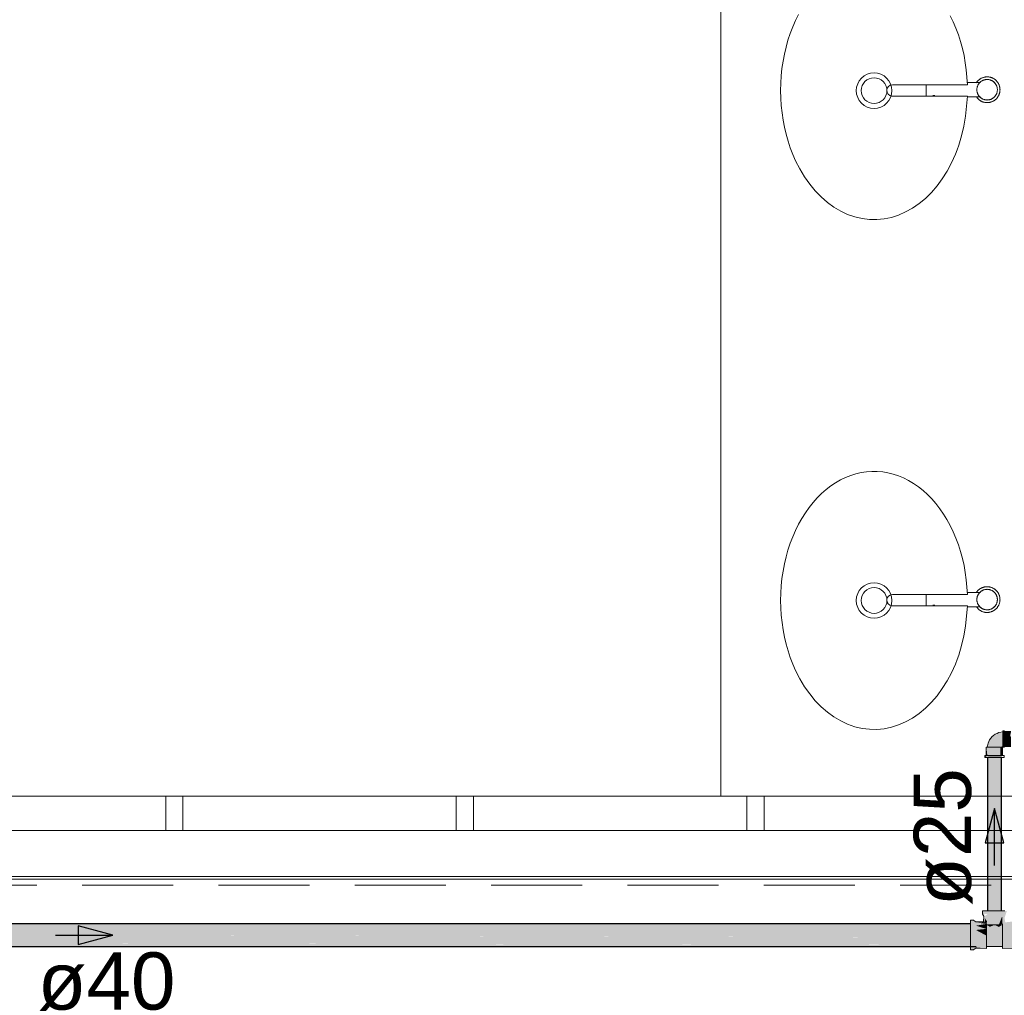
# Model space of a CAD drawing. Header units: millimetres. Extents: x 567 to 934, y -1 to 364.
# Tile 485 of 656: x 770.3 to 773.74, y 43.07 to 46.48. Entities that reach past the tile are written whole.
import ezdxf

# ---------------------------------------------------------------- set-up
doc = ezdxf.new("R2010")
doc.units = ezdxf.units.MM
doc.header["$MEASUREMENT"] = 0
doc.linetypes.add('HIDDEN2', pattern=[0.47625, 0.3175, -0.15875])
doc.linetypes.add('NULL', pattern=[0])
for name, color, linetype, lineweight in [('AF-Condutos', 140, 'Continuous', 25), ('AF-Conexões', 152, 'Continuous', 18), ('AF-Sentido conduto', 140, 'Continuous', 30), ('AF-Textos conduto', 7, 'Continuous', 9), ('DI-Detalhes', 1, 'HIDDEN2', 9)]:
    doc.layers.add(name, color=color, linetype=linetype, lineweight=lineweight)
doc.layers.add('ARQ FINA', color=8, linetype='Continuous')
doc.styles.add('Arial', font='arial.ttf')

msp = doc.modelspace()

# ---------------------------------------------------------------- hatches: boundary and pattern name
at = {"layer": 'AF-Condutos', "linetype": 'Continuous'}
for points in [[(773.7328, 43.9004), (773.6834, 43.9004), (773.6834, 43.3644), (773.7328, 43.3644)], [(767.5978, 43.3199), (767.5978, 43.3198), (773.6236, 43.3148), (773.6236, 43.3199)], [(773.6436, 43.3148), (767.5978, 43.3198), (767.5978, 43.3148)], [(767.5978, 43.3148), (767.5978, 43.3145), (773.6236, 43.3037), (773.6236, 43.3148)], [(773.6436, 43.3037), (767.5978, 43.3145), (767.5978, 43.3037)], [(767.5978, 43.3037), (767.5978, 43.3032), (773.6236, 43.2885), (773.6236, 43.3037)], [(773.6436, 43.2885), (767.5978, 43.3032), (767.5978, 43.2885)], [(767.5978, 43.2885), (767.5978, 43.288), (773.6236, 43.2719), (773.6236, 43.2885)], [(773.6436, 43.2718), (767.5978, 43.288), (767.5978, 43.2718)], [(767.5978, 43.2714), (773.6236, 43.2567), (773.6236, 43.2718), (767.5978, 43.2718)], [(773.6436, 43.2567), (767.5978, 43.2714), (767.5978, 43.2567)], [(767.5978, 43.2563), (773.6236, 43.2456), (773.6236, 43.2567), (767.5978, 43.2567)], [(773.6436, 43.2455), (767.5978, 43.2563), (767.5978, 43.2455)], [(767.5978, 43.2454), (773.6236, 43.2404), (773.6236, 43.2455), (767.5978, 43.2455)], [(773.6436, 43.2404), (767.5978, 43.2454), (767.5978, 43.2404)]]:
    msp.add_hatch(color=151, dxfattribs=at).paths.add_polyline_path(points)
at = {"layer": 'AF-Conexões', "linetype": 'Continuous'}
for points in [[(773.6854, 43.9501), (773.6829, 43.9366), (773.7366, 43.9395), (773.7366, 43.9843), (773.7282, 43.9874), (773.6996, 43.9736)], [(773.7366, 43.9938), (773.7366, 43.9727), (773.766, 43.9727), (773.7626, 43.9758), (773.766, 43.9928)], [(773.766, 43.958), (773.766, 43.9727), (773.7366, 43.9727), (773.7366, 43.958)], [(773.6794, 43.9366), (773.6794, 43.9072), (773.6832, 43.9072)], [(773.6804, 43.9366), (773.6832, 43.9072), (773.7279, 43.9072), (773.7279, 43.9366)], [(773.7352, 43.9072), (773.7362, 43.9366), (773.7279, 43.9366), (773.7279, 43.9072)], [(773.7366, 43.937), (773.766, 43.937), (773.766, 43.958), (773.7366, 43.958)], [(773.6738, 43.9072), (773.6738, 43.9004), (773.6838, 43.9072)], [(773.7372, 43.9072), (773.6908, 43.9072), (773.6784, 43.9004), (773.7248, 43.9004)], [(773.6667, 43.3528), (773.6834, 43.3537), (773.6728, 43.3458), (773.6797, 43.3318), (773.6797, 43.3192), (773.6925, 43.3163), (773.7232, 43.3163), (773.7328, 43.3412), (773.7355, 43.3262), (773.7359, 43.2336), (773.7724, 43.2345), (773.7793, 43.2363), (773.7793, 43.2549), (773.792, 43.2338), (773.792, 43.317), (773.78, 43.317), (773.78, 43.3283), (773.7457, 43.3248), (773.7429, 43.3403), (773.7509, 43.3644), (773.6655, 43.3644)], [(773.7359, 43.3192), (773.7346, 43.3458), (773.7232, 43.3163)], [(773.6433, 43.3268), (773.6236, 43.3323), (773.6236, 43.229), (773.6356, 43.229), (773.6433, 43.2371), (773.6797, 43.2336), (773.6797, 43.2783), (773.6436, 43.2978), (773.6787, 43.3019), (773.6436, 43.313), (773.6797, 43.3192), (773.6509, 43.3224), (773.6726, 43.3246), (773.6699, 43.3268)], [(773.6433, 43.298), (773.6787, 43.2788), (773.6797, 43.3192), (773.6433, 43.3131), (773.6787, 43.3019)], [(773.6726, 43.3246), (773.6489, 43.3235), (773.6797, 43.3192), (773.6744, 43.3398)], [(773.6797, 43.3192), (773.682, 43.3276), (773.6744, 43.3398)], [(773.6797, 43.2401), (773.7359, 43.2401), (773.7358, 43.3163), (773.7234, 43.3089), (773.7087, 43.3158), (773.6922, 43.3089), (773.6804, 43.3163)], [(773.6922, 43.3089), (773.7078, 43.3163), (773.6799, 43.3166)], [(773.7078, 43.3163), (773.7234, 43.3089), (773.7357, 43.3166)], [(773.6433, 43.2371), (773.6433, 43.2345), (773.6797, 43.2336)]]:
    msp.add_hatch(color=161, dxfattribs=at).paths.add_polyline_path(points)

# ---------------------------------------------------------------- linework, layer by layer
at = {"layer": 'AF-Condutos'}
for p, q in [((773.6834, 43.9004), (773.6834, 43.3644)), ((773.6876, 43.9004), (773.6834, 43.9004)), ((773.6953, 43.9004), (773.6876, 43.9004)), ((773.7052, 43.9004), (773.6953, 43.9004)), ((773.7155, 43.9004), (773.7052, 43.9004)), ((773.7245, 43.9004), (773.7155, 43.9004)), ((773.7306, 43.9004), (773.7245, 43.9004)), ((773.7328, 43.9004), (773.7306, 43.9004)), ((773.7328, 43.3644), (773.7328, 43.9004)), ((773.6236, 43.3199), (767.5978, 43.3199)), ((767.5978, 43.2404), (773.6436, 43.2404))]:
    msp.add_line(p, q, dxfattribs=at)
at = {"layer": 'AF-Conexões'}
for p, q in [((773.691, 43.9627), (773.6882, 43.9564)), ((773.6953, 43.9682), (773.691, 43.9627)), ((773.6996, 43.9736), (773.6953, 43.9682)), ((773.705, 43.9779), (773.6996, 43.9736)), ((773.7104, 43.9821), (773.705, 43.9779)), ((773.7167, 43.9849), (773.7104, 43.9821)), ((773.723, 43.9878), (773.7167, 43.9849)), ((773.7313, 43.9893), (773.723, 43.9878)), ((773.7366, 43.9903), (773.7313, 43.9893)), ((773.7366, 43.9938), (773.7366, 43.9928)), ((773.7426, 43.9938), (773.7366, 43.9938)), ((773.7366, 43.9928), (773.7366, 43.9903)), ((773.7366, 43.9887), (773.7366, 43.9903)), ((773.7366, 43.9903), (773.7366, 43.9899)), ((773.7366, 43.9899), (773.7366, 43.9854)), ((773.7366, 43.9843), (773.7366, 43.9887)), ((773.7366, 43.9854), (773.7366, 43.9796)), ((773.7366, 43.9776), (773.7366, 43.9843)), ((773.7366, 43.9796), (773.7366, 43.9758)), ((773.7366, 43.9694), (773.7366, 43.9776)), ((773.7366, 43.9758), (773.7366, 43.9727)), ((773.7366, 43.9727), (773.7366, 43.9654)), ((773.7366, 43.9607), (773.7366, 43.9694)), ((773.7366, 43.9654), (773.7366, 43.958)), ((773.6804, 43.9366), (773.6794, 43.9366)), ((773.6794, 43.9366), (773.6794, 43.9072)), ((773.6829, 43.9366), (773.6804, 43.9366)), ((773.6839, 43.9418), (773.6829, 43.9366)), ((773.6832, 43.9366), (773.6829, 43.9366)), ((773.6829, 43.9366), (773.6844, 43.9366)), ((773.6877, 43.9366), (773.6832, 43.9366)), ((773.6854, 43.9501), (773.6839, 43.9418)), ((773.6844, 43.9366), (773.6888, 43.9366)), ((773.6882, 43.9564), (773.6854, 43.9501)), ((773.6936, 43.9366), (773.6877, 43.9366)), ((773.6888, 43.9366), (773.6955, 43.9366)), ((773.7005, 43.9366), (773.6936, 43.9366)), ((773.6955, 43.9366), (773.7038, 43.9366)), ((773.7078, 43.9366), (773.7005, 43.9366)), ((773.7038, 43.9366), (773.7081, 43.9366)), ((773.7152, 43.9366), (773.7078, 43.9366)), ((773.7081, 43.9366), (773.7125, 43.9366)), ((773.7125, 43.9366), (773.7207, 43.9366)), ((773.722, 43.9366), (773.7152, 43.9366)), ((773.7207, 43.9366), (773.7274, 43.9366)), ((773.7279, 43.9366), (773.722, 43.9366)), ((773.7274, 43.9366), (773.732, 43.9366)), ((773.7324, 43.9366), (773.7279, 43.9366)), ((773.732, 43.9366), (773.7337, 43.9366)), ((773.7337, 43.9366), (773.7324, 43.9366)), ((773.7337, 43.9366), (773.7349, 43.9382)), ((773.7352, 43.9366), (773.7337, 43.9366)), ((773.7349, 43.9382), (773.7366, 43.9395)), ((773.7362, 43.9366), (773.7352, 43.9366)), ((773.7362, 43.9072), (773.7362, 43.9366)), ((773.7366, 43.9524), (773.7366, 43.9607)), ((773.7366, 43.958), (773.7366, 43.955)), ((773.7366, 43.955), (773.7366, 43.9512)), ((773.7366, 43.9457), (773.7366, 43.9524)), ((773.7366, 43.9512), (773.7366, 43.9453)), ((773.7366, 43.9412), (773.7366, 43.9457)), ((773.7366, 43.9453), (773.7366, 43.9408)), ((773.7366, 43.9395), (773.7366, 43.9412)), ((773.7366, 43.9408), (773.7366, 43.9395)), ((773.7366, 43.9395), (773.7366, 43.9379)), ((773.7366, 43.9379), (773.7366, 43.937)), ((773.7366, 43.937), (773.7426, 43.937)), ((773.675, 43.9072), (773.6738, 43.9072)), ((773.6738, 43.9072), (773.6738, 43.9004)), ((773.6738, 43.9004), (773.675, 43.9004)), ((773.6784, 43.9072), (773.675, 43.9072)), ((773.675, 43.9004), (773.6784, 43.9004)), ((773.6794, 43.9072), (773.6784, 43.9072)), ((773.6784, 43.9004), (773.6834, 43.9004)), ((773.6838, 43.9072), (773.6794, 43.9072)), ((773.6794, 43.9072), (773.6804, 43.9072)), ((773.6804, 43.9072), (773.6832, 43.9072)), ((773.6832, 43.9072), (773.6877, 43.9072)), ((773.6834, 43.9004), (773.6838, 43.9004)), ((773.6908, 43.9072), (773.6838, 43.9072)), ((773.6838, 43.9004), (773.6908, 43.9004)), ((773.6877, 43.9072), (773.6936, 43.9072)), ((773.699, 43.9072), (773.6908, 43.9072)), ((773.6908, 43.9004), (773.699, 43.9004)), ((773.6936, 43.9072), (773.7005, 43.9072)), ((773.7078, 43.9072), (773.699, 43.9072)), ((773.699, 43.9004), (773.7078, 43.9004)), ((773.7005, 43.9072), (773.7078, 43.9072)), ((773.7166, 43.9072), (773.7078, 43.9072)), ((773.7078, 43.9072), (773.7152, 43.9072)), ((773.7078, 43.9004), (773.7166, 43.9004)), ((773.7152, 43.9072), (773.722, 43.9072)), ((773.7248, 43.9072), (773.7166, 43.9072)), ((773.7166, 43.9004), (773.7248, 43.9004)), ((773.722, 43.9072), (773.7279, 43.9072)), ((773.7318, 43.9072), (773.7248, 43.9072)), ((773.7248, 43.9004), (773.7318, 43.9004)), ((773.7279, 43.9072), (773.7324, 43.9072)), ((773.7362, 43.9072), (773.7318, 43.9072)), ((773.7318, 43.9004), (773.7328, 43.9004)), ((773.7324, 43.9072), (773.7352, 43.9072)), ((773.7328, 43.9004), (773.7372, 43.9004)), ((773.7352, 43.9072), (773.7362, 43.9072)), ((773.7372, 43.9072), (773.7362, 43.9072)), ((773.7406, 43.9072), (773.7372, 43.9072)), ((773.7372, 43.9004), (773.7406, 43.9004)), ((773.7418, 43.9072), (773.7406, 43.9072)), ((773.7406, 43.9004), (773.7418, 43.9004)), ((773.7418, 43.9004), (773.7418, 43.9072)), ((773.6773, 43.3644), (773.6655, 43.3644)), ((773.6655, 43.3644), (773.6655, 43.3533)), ((773.6655, 43.3533), (773.6667, 43.3528)), ((773.6665, 43.3529), (773.6663, 43.3528)), ((773.6663, 43.3528), (773.6706, 43.3458)), ((773.668, 43.3538), (773.6665, 43.3529)), ((773.6667, 43.3528), (773.668, 43.3538)), ((773.6706, 43.3458), (773.6699, 43.3268)), ((773.6834, 43.3644), (773.6773, 43.3644)), ((773.6994, 43.3644), (773.6834, 43.3644)), ((773.7243, 43.3644), (773.6994, 43.3644)), ((773.7328, 43.3644), (773.7243, 43.3644)), ((773.7436, 43.3644), (773.7328, 43.3644)), ((773.6236, 43.3323), (773.6236, 43.3235)), ((773.6356, 43.3323), (773.6236, 43.3323)), ((773.6236, 43.3235), (773.6236, 43.3199)), ((773.6236, 43.3199), (773.6236, 43.3001)), ((773.6363, 43.3308), (773.6356, 43.3323)), ((773.6433, 43.3268), (773.6363, 43.3308)), ((773.6699, 43.3268), (773.6433, 43.3268)), ((773.6797, 43.3163), (773.6797, 43.3192)), ((773.6797, 43.3192), (773.6797, 43.3163)), ((773.6797, 43.3015), (773.6797, 43.3163)), ((773.6797, 43.3163), (773.6799, 43.3163)), ((773.6799, 43.3163), (773.6797, 43.2975)), ((773.6925, 43.3163), (773.6799, 43.3166)), ((773.6799, 43.3163), (773.6925, 43.3163)), ((773.7078, 43.3163), (773.6925, 43.3163)), ((773.6925, 43.3163), (773.7078, 43.3163)), ((773.7231, 43.3163), (773.7078, 43.3163)), ((773.7078, 43.3163), (773.7232, 43.3163)), ((773.7357, 43.3166), (773.7231, 43.3163)), ((773.7232, 43.3163), (773.7359, 43.3163)), ((773.7359, 43.2975), (773.7358, 43.3163)), ((773.7359, 43.3163), (773.7359, 43.3192)), ((773.7359, 43.3192), (773.7359, 43.3163)), ((773.7359, 43.3163), (773.7359, 43.3024)), ((773.6236, 43.3001), (773.6236, 43.27)), ((773.6797, 43.2975), (773.6797, 43.3015)), ((773.6797, 43.2783), (773.6797, 43.2975)), ((773.6797, 43.2975), (773.6797, 43.2712)), ((773.6797, 43.2555), (773.6797, 43.2783)), ((773.7359, 43.3024), (773.7359, 43.2975)), ((773.7359, 43.2712), (773.7359, 43.2975)), ((773.7359, 43.2975), (773.7359, 43.2802)), ((773.7359, 43.2802), (773.7359, 43.2571)), ((773.6236, 43.27), (773.6236, 43.2433)), ((773.6236, 43.2433), (773.6236, 43.2404)), ((773.6236, 43.2404), (773.6236, 43.229)), ((773.6797, 43.2712), (773.6797, 43.2488)), ((773.6797, 43.2401), (773.6797, 43.2555)), ((773.6797, 43.2488), (773.6797, 43.2401)), ((773.6797, 43.2401), (773.7359, 43.2401)), ((773.6797, 43.2392), (773.6797, 43.2401)), ((773.6797, 43.2336), (773.6797, 43.2392)), ((773.7359, 43.2488), (773.7359, 43.2712)), ((773.7359, 43.2571), (773.7359, 43.2401)), ((773.7359, 43.2401), (773.7359, 43.2488)), ((773.7359, 43.2401), (773.7359, 43.2336)), ((773.6236, 43.229), (773.6356, 43.229)), ((773.6356, 43.229), (773.6363, 43.2305)), ((773.6363, 43.2295), (773.6433, 43.2345)), ((773.6363, 43.2305), (773.6363, 43.2295)), ((773.6433, 43.2345), (773.6797, 43.2336)), ((773.7359, 43.2336), (773.7724, 43.2345))]:
    msp.add_line(p, q, dxfattribs=at)
at = {"layer": 'AF-Sentido conduto'}
for p, q in [((773.7078, 43.7228), (773.6755, 43.602)), ((773.7402, 43.602), (773.7078, 43.7228)), ((773.6755, 43.602), (773.7402, 43.602)), ((770.6278, 43.2802), (770.5071, 43.3125)), ((770.5071, 43.3125), (770.5071, 43.2478)), ((770.5071, 43.2478), (770.6278, 43.2802))]:
    msp.add_line(p, q, dxfattribs=at)
for points in [[(773.7078, 43.5228), (773.7078, 43.7228)], [(770.4278, 43.2802), (770.6278, 43.2802)]]:
    msp.add_lwpolyline(points, dxfattribs=at)
at = {"layer": 'ARQ FINA', "lineweight": 5}
for p, q in [((772.7516, 49.1105), (772.7516, 43.7654)), ((773.3512, 46.2506), (773.6133, 46.2506)), ((773.4689, 46.2507), (773.4689, 46.2334)), ((773.4689, 46.2334), (773.4689, 46.2116)), ((773.6588, 46.2584), (773.6136, 46.2584)), ((773.6133, 46.2114), (773.3493, 46.2114)), ((773.4927, 46.2134), (773.4993, 46.2134)), ((773.613, 46.2084), (773.6593, 46.2084)), ((773.6588, 44.4773), (773.6136, 44.4773)), ((773.3512, 44.4695), (773.6133, 44.4695)), ((773.4689, 44.4696), (773.4689, 44.4523)), ((773.4689, 44.4523), (773.4689, 44.4305)), ((773.6133, 44.4303), (773.3493, 44.4303)), ((773.4927, 44.4323), (773.4993, 44.4323)), ((773.6136, 44.4273), (773.6593, 44.4273)), ((769.8578, 43.7654), (770.8128, 43.7654)), ((770.8728, 43.7654), (770.8128, 43.7654)), ((770.8128, 43.7654), (770.8128, 43.6454)), ((770.8728, 43.6454), (770.8728, 43.7654)), ((770.8728, 43.7654), (771.8278, 43.7654)), ((771.8878, 43.7654), (771.8278, 43.7654)), ((771.8278, 43.7654), (771.8278, 43.6454)), ((771.8878, 43.6454), (771.8878, 43.7654)), ((771.8878, 43.7654), (772.8428, 43.7654)), ((772.9028, 43.7654), (772.8428, 43.7654)), ((772.8428, 43.7654), (772.8428, 43.6454)), ((772.9028, 43.6454), (772.9028, 43.7654)), ((772.9028, 43.7654), (773.8578, 43.7654)), ((773.9278, 43.6454), (769.7878, 43.6454)), ((769.7878, 43.4854), (773.9278, 43.4854)), ((769.1478, 43.4754), (774.0978, 43.4754))]:
    msp.add_line(p, q, dxfattribs=at)
for points in [[(773.0234, 46.4962), (773.0128, 46.475), (773.0031, 46.4529), (772.9944, 46.43), (772.9865, 46.4064), (772.9797, 46.3824), (772.974, 46.3579), (772.9692, 46.3328), (772.9655, 46.3073), (772.9628, 46.2818), (772.9612, 46.2561), (772.9607, 46.2302), (772.9612, 46.2043), (772.9629, 46.1786), (772.9656, 46.1531), (772.9693, 46.1276), (772.9741, 46.1026), (772.9799, 46.078), (772.9868, 46.0541), (772.9946, 46.0305), (773.0034, 46.0076), (773.0131, 45.9855), (773.0279, 45.9565), (773.0444, 45.9291), (773.0623, 45.9036), (773.0817, 45.8802), (773.1024, 45.8589), (773.1241, 45.84), (773.1469, 45.8234), (773.1707, 45.8094), (773.1949, 45.798), (773.2199, 45.7894), (773.2454, 45.7834), (773.2709, 45.7802), (773.2967, 45.7799), (773.3225, 45.7823), (773.3478, 45.7875), (773.373, 45.7956), (773.3976, 45.8063), (773.4214, 45.8195), (773.4444, 45.8355), (773.4665, 45.8539), (773.4874, 45.8745), (773.5071, 45.8974), (773.5255, 45.9224), (773.5423, 45.9492), (773.5576, 45.978), (773.5712, 46.0082), (773.5773, 46.0237), (773.5829, 46.0397), (773.5929, 46.0726), (773.601, 46.1063), (773.6071, 46.1406), (773.6133, 46.2114)], [(773.6133, 46.2506), (773.6095, 46.3024), (773.606, 46.3277), (773.6015, 46.3525), (773.5959, 46.3771), (773.5893, 46.4014), (773.5817, 46.4252), (773.5731, 46.4481), (773.5637, 46.4703), (773.5532, 46.4919)], [(773.6822, 46.2784), (773.6804, 46.2783), (773.6786, 46.2782), (773.6768, 46.278), (773.675, 46.2778), (773.6732, 46.2775), (773.6715, 46.2771), (773.6697, 46.2766), (773.668, 46.2761), (773.6663, 46.2755), (773.6646, 46.2748), (773.663, 46.2741), (773.6614, 46.2733), (773.6598, 46.2724), (773.6583, 46.2715), (773.6568, 46.2705), (773.6553, 46.2695), (773.6539, 46.2684), (773.6525, 46.2672), (773.6512, 46.266), (773.6499, 46.2647), (773.6487, 46.2634), (773.6475, 46.262), (773.6464, 46.2606), (773.6453, 46.2592), (773.6443, 46.2577)], [(773.6822, 46.2692), (773.6807, 46.2692), (773.6793, 46.2691), (773.6779, 46.2689), (773.6765, 46.2687), (773.6751, 46.2685), (773.6737, 46.2682), (773.6723, 46.2678), (773.6709, 46.2674), (773.6695, 46.2669), (773.6682, 46.2664), (773.6669, 46.2658), (773.6656, 46.2651), (773.6644, 46.2644), (773.6631, 46.2637), (773.6619, 46.2629), (773.6608, 46.2621), (773.6596, 46.2612), (773.6585, 46.2603), (773.6575, 46.2593), (773.6565, 46.2583), (773.6555, 46.2573), (773.6546, 46.2562), (773.6537, 46.2551), (773.6528, 46.2539), (773.652, 46.2527), (773.6513, 46.2515), (773.6506, 46.2502), (773.6499, 46.249), (773.6493, 46.2477), (773.6488, 46.2463), (773.6483, 46.245), (773.6479, 46.2436), (773.6475, 46.2423), (773.6471, 46.2409), (773.6469, 46.2395), (773.6467, 46.238), (773.6465, 46.2366), (773.6464, 46.2352), (773.6463, 46.2338), (773.6464, 46.2323), (773.6464, 46.2309), (773.6466, 46.2295), (773.6467, 46.228), (773.647, 46.2266), (773.6473, 46.2252), (773.6476, 46.2238), (773.648, 46.2225), (773.6485, 46.2211), (773.649, 46.2198), (773.6496, 46.2185), (773.6502, 46.2172), (773.6509, 46.2159), (773.6516, 46.2147), (773.6524, 46.2135), (773.6532, 46.2123), (773.6541, 46.2111), (773.655, 46.21), (773.6559, 46.209), (773.6569, 46.2079), (773.658, 46.2069), (773.659, 46.206), (773.6602, 46.2051), (773.6613, 46.2042), (773.6625, 46.2034), (773.6637, 46.2027), (773.6649, 46.202), (773.6662, 46.2013), (773.6675, 46.2007), (773.6688, 46.2001), (773.6702, 46.1996), (773.6715, 46.1992), (773.6729, 46.1988), (773.6743, 46.1984), (773.6757, 46.1981), (773.6771, 46.1979), (773.6785, 46.1977), (773.68, 46.1976), (773.6814, 46.1976), (773.6822, 46.1975)], [(773.6822, 46.1884), (773.684, 46.1884), (773.6858, 46.1885), (773.6876, 46.1887), (773.6893, 46.1889), (773.6911, 46.1893), (773.6929, 46.1897), (773.6946, 46.1901), (773.6963, 46.1906), (773.698, 46.1912), (773.6997, 46.1919), (773.7013, 46.1926), (773.7029, 46.1934), (773.7045, 46.1943), (773.7061, 46.1952), (773.7076, 46.1962), (773.709, 46.1973), (773.7105, 46.1984), (773.7118, 46.1995), (773.7132, 46.2007), (773.7144, 46.202), (773.7157, 46.2033), (773.7169, 46.2047), (773.718, 46.2061), (773.719, 46.2076), (773.72, 46.209), (773.721, 46.2106), (773.7219, 46.2122), (773.7227, 46.2138), (773.7234, 46.2154), (773.7241, 46.2171), (773.7247, 46.2187), (773.7253, 46.2205), (773.7258, 46.2222), (773.7262, 46.2239), (773.7265, 46.2257), (773.7268, 46.2275), (773.727, 46.2293), (773.7271, 46.2311), (773.7272, 46.2329), (773.7271, 46.2347), (773.7271, 46.2365), (773.7269, 46.2383), (773.7267, 46.2401), (773.7264, 46.2418), (773.726, 46.2436), (773.7255, 46.2453), (773.725, 46.2471), (773.7245, 46.2488), (773.7238, 46.2504), (773.7231, 46.2521), (773.7223, 46.2537), (773.7215, 46.2553), (773.7205, 46.2569), (773.7196, 46.2584), (773.7185, 46.2598), (773.7175, 46.2613), (773.7163, 46.2627), (773.7151, 46.264), (773.7139, 46.2653), (773.7126, 46.2665), (773.7112, 46.2677), (773.7098, 46.2689), (773.7084, 46.2699), (773.7069, 46.271), (773.7054, 46.2719), (773.7038, 46.2728), (773.7022, 46.2737), (773.7006, 46.2744), (773.6989, 46.2751), (773.6972, 46.2758), (773.6955, 46.2763), (773.6938, 46.2768), (773.6921, 46.2773), (773.6903, 46.2776), (773.6885, 46.2779), (773.6867, 46.2781), (773.6849, 46.2783), (773.6831, 46.2784), (773.6822, 46.2784)], [(773.6822, 46.1975), (773.6836, 46.1976), (773.685, 46.1977), (773.6865, 46.1978), (773.6879, 46.198), (773.6893, 46.1983), (773.6907, 46.1986), (773.6921, 46.1989), (773.6934, 46.1994), (773.6948, 46.1998), (773.6961, 46.2004), (773.6974, 46.201), (773.6987, 46.2016), (773.7, 46.2023), (773.7012, 46.203), (773.7024, 46.2038), (773.7036, 46.2046), (773.7047, 46.2055), (773.7058, 46.2064), (773.7068, 46.2074), (773.7079, 46.2084), (773.7088, 46.2095), (773.7098, 46.2105), (773.7107, 46.2117), (773.7115, 46.2128), (773.7123, 46.214), (773.7131, 46.2152), (773.7138, 46.2165), (773.7144, 46.2178), (773.715, 46.2191), (773.7156, 46.2204), (773.716, 46.2217), (773.7165, 46.2231), (773.7169, 46.2245), (773.7172, 46.2259), (773.7175, 46.2273), (773.7177, 46.2287), (773.7178, 46.2301), (773.7179, 46.2315), (773.718, 46.233), (773.718, 46.2344), (773.7179, 46.2358), (773.7178, 46.2373), (773.7176, 46.2387), (773.7173, 46.2401), (773.7171, 46.2415), (773.7167, 46.2429), (773.7163, 46.2443), (773.7158, 46.2456), (773.7153, 46.247), (773.7147, 46.2483), (773.7141, 46.2496), (773.7134, 46.2508), (773.7127, 46.2521), (773.7119, 46.2533), (773.7111, 46.2544), (773.7103, 46.2556), (773.7094, 46.2567), (773.7084, 46.2578), (773.7074, 46.2588), (773.7064, 46.2598), (773.7053, 46.2607), (773.7042, 46.2616), (773.703, 46.2625), (773.7018, 46.2633), (773.7006, 46.2641), (773.6994, 46.2648), (773.6981, 46.2654), (773.6968, 46.266), (773.6955, 46.2666), (773.6942, 46.2671), (773.6928, 46.2676), (773.6914, 46.268), (773.69, 46.2683), (773.6886, 46.2686), (773.6872, 46.2688), (773.6858, 46.269), (773.6844, 46.2691), (773.6829, 46.2692), (773.6822, 46.2692)], [(773.6448, 46.2084), (773.6458, 46.2069), (773.6469, 46.2054), (773.648, 46.2041), (773.6492, 46.2027), (773.6505, 46.2014), (773.6518, 46.2002), (773.6531, 46.199), (773.6545, 46.1979), (773.656, 46.1968), (773.6574, 46.1958), (773.659, 46.1948), (773.6605, 46.1939), (773.6621, 46.1931), (773.6638, 46.1923), (773.6654, 46.1916), (773.6671, 46.191), (773.6688, 46.1904), (773.6705, 46.1899), (773.6723, 46.1895), (773.674, 46.1891), (773.6758, 46.1888), (773.6776, 46.1886), (773.6794, 46.1884), (773.6812, 46.1884), (773.6822, 46.1884)], [(773.6133, 44.4695), (773.6095, 44.5213), (773.606, 44.5466), (773.6015, 44.5715), (773.5959, 44.5961), (773.5893, 44.6204), (773.5817, 44.6441), (773.5731, 44.667), (773.5637, 44.6892), (773.5532, 44.7108), (773.5419, 44.7315), (773.5298, 44.7512), (773.5169, 44.7698), (773.5032, 44.7875), (773.4888, 44.8042), (773.4738, 44.8195), (773.4582, 44.8336), (773.4419, 44.8466), (773.4251, 44.8582), (773.4079, 44.8684), (773.3904, 44.8773), (773.3724, 44.8848), (773.3542, 44.8908), (773.3358, 44.8954), (773.3173, 44.8985), (773.2985, 44.9001), (773.2797, 44.9003), (773.2611, 44.899), (773.2425, 44.8962), (773.224, 44.8919), (773.2057, 44.8861), (773.1877, 44.879), (773.1701, 44.8704), (773.1528, 44.8604), (773.1359, 44.8491), (773.1196, 44.8365), (773.1039, 44.8226), (773.0886, 44.8074), (773.074, 44.7911), (773.0602, 44.7737), (773.0472, 44.7553), (773.0349, 44.7357), (773.0234, 44.7152), (773.0128, 44.6939), (773.0031, 44.6719), (772.9944, 44.6489), (772.9865, 44.6253), (772.9797, 44.6013), (772.974, 44.5768), (772.9692, 44.5517), (772.9655, 44.5263), (772.9628, 44.5008), (772.9612, 44.4751), (772.9607, 44.4491), (772.9612, 44.4232), (772.9629, 44.3975), (772.9656, 44.372), (772.9693, 44.3466), (772.9741, 44.3215), (772.9799, 44.297), (772.9868, 44.273), (772.9946, 44.2494), (773.0034, 44.2265), (773.0131, 44.2045), (773.0279, 44.1755), (773.0444, 44.148), (773.0623, 44.1226), (773.0817, 44.0991), (773.1024, 44.0778), (773.1241, 44.0589), (773.1469, 44.0424), (773.1707, 44.0283), (773.1949, 44.017), (773.2199, 44.0083), (773.2454, 44.0023), (773.2709, 43.9992), (773.2967, 43.9988), (773.3225, 44.0013), (773.3478, 44.0065), (773.373, 44.0145), (773.3976, 44.0252), (773.4214, 44.0385), (773.4444, 44.0544), (773.4665, 44.0728), (773.4874, 44.0934), (773.5071, 44.1164), (773.5255, 44.1414), (773.5423, 44.1682), (773.5576, 44.1969), (773.5712, 44.2271), (773.5773, 44.2427), (773.5829, 44.2586), (773.5929, 44.2915), (773.601, 44.3253), (773.6071, 44.3595), (773.6133, 44.4303)], [(773.6822, 44.4973), (773.6804, 44.4973), (773.6786, 44.4972), (773.6768, 44.497), (773.675, 44.4967), (773.6732, 44.4964), (773.6715, 44.496), (773.6697, 44.4955), (773.668, 44.495), (773.6663, 44.4944), (773.6646, 44.4937), (773.663, 44.493), (773.6614, 44.4922), (773.6598, 44.4913), (773.6583, 44.4904), (773.6568, 44.4894), (773.6553, 44.4884), (773.6539, 44.4873), (773.6525, 44.4861), (773.6512, 44.4849), (773.6499, 44.4836), (773.6487, 44.4823), (773.6475, 44.481), (773.6464, 44.4796), (773.6453, 44.4781), (773.6443, 44.4766)], [(773.6822, 44.4881), (773.6807, 44.4881), (773.6793, 44.488), (773.6779, 44.4879), (773.6765, 44.4877), (773.6751, 44.4874), (773.6737, 44.4871), (773.6723, 44.4867), (773.6709, 44.4863), (773.6695, 44.4858), (773.6682, 44.4853), (773.6669, 44.4847), (773.6656, 44.4841), (773.6644, 44.4834), (773.6631, 44.4826), (773.6619, 44.4819), (773.6608, 44.481), (773.6596, 44.4801), (773.6585, 44.4792), (773.6575, 44.4783), (773.6565, 44.4773), (773.6555, 44.4762), (773.6546, 44.4751), (773.6537, 44.474), (773.6528, 44.4728), (773.652, 44.4717), (773.6513, 44.4704), (773.6506, 44.4692), (773.6499, 44.4679), (773.6493, 44.4666), (773.6488, 44.4653), (773.6483, 44.4639), (773.6479, 44.4626), (773.6475, 44.4612), (773.6471, 44.4598), (773.6469, 44.4584), (773.6467, 44.457), (773.6465, 44.4555), (773.6464, 44.4541), (773.6463, 44.4527), (773.6464, 44.4512), (773.6464, 44.4498), (773.6466, 44.4484), (773.6467, 44.447), (773.647, 44.4456), (773.6473, 44.4442), (773.6476, 44.4428), (773.648, 44.4414), (773.6485, 44.44), (773.649, 44.4387), (773.6496, 44.4374), (773.6502, 44.4361), (773.6509, 44.4348), (773.6516, 44.4336), (773.6524, 44.4324), (773.6532, 44.4312), (773.6541, 44.4301), (773.655, 44.429), (773.6559, 44.4279), (773.6569, 44.4269), (773.658, 44.4259), (773.659, 44.4249), (773.6602, 44.424), (773.6613, 44.4232), (773.6625, 44.4224), (773.6637, 44.4216), (773.6649, 44.4209), (773.6662, 44.4202), (773.6675, 44.4196), (773.6688, 44.4191), (773.6702, 44.4185), (773.6715, 44.4181), (773.6729, 44.4177), (773.6743, 44.4174), (773.6757, 44.4171), (773.6771, 44.4168), (773.6785, 44.4167), (773.68, 44.4165), (773.6814, 44.4165), (773.6822, 44.4165)], [(773.6822, 44.4073), (773.684, 44.4073), (773.6858, 44.4074), (773.6876, 44.4076), (773.6893, 44.4079), (773.6911, 44.4082), (773.6929, 44.4086), (773.6946, 44.409), (773.6963, 44.4096), (773.698, 44.4102), (773.6997, 44.4108), (773.7013, 44.4116), (773.7029, 44.4124), (773.7045, 44.4132), (773.7061, 44.4142), (773.7076, 44.4152), (773.709, 44.4162), (773.7105, 44.4173), (773.7118, 44.4185), (773.7132, 44.4197), (773.7144, 44.4209), (773.7157, 44.4223), (773.7169, 44.4236), (773.718, 44.425), (773.719, 44.4265), (773.72, 44.428), (773.721, 44.4295), (773.7219, 44.4311), (773.7227, 44.4327), (773.7234, 44.4343), (773.7241, 44.436), (773.7247, 44.4377), (773.7253, 44.4394), (773.7258, 44.4411), (773.7262, 44.4429), (773.7265, 44.4446), (773.7268, 44.4464), (773.727, 44.4482), (773.7271, 44.45), (773.7272, 44.4518), (773.7271, 44.4536), (773.7271, 44.4554), (773.7269, 44.4572), (773.7267, 44.459), (773.7264, 44.4608), (773.726, 44.4625), (773.7255, 44.4643), (773.725, 44.466), (773.7245, 44.4677), (773.7238, 44.4694), (773.7231, 44.471), (773.7223, 44.4726), (773.7215, 44.4742), (773.7205, 44.4758), (773.7196, 44.4773), (773.7185, 44.4788), (773.7175, 44.4802), (773.7163, 44.4816), (773.7151, 44.4829), (773.7139, 44.4842), (773.7126, 44.4855), (773.7112, 44.4867), (773.7098, 44.4878), (773.7084, 44.4889), (773.7069, 44.4899), (773.7054, 44.4909), (773.7038, 44.4918), (773.7022, 44.4926), (773.7006, 44.4934), (773.6989, 44.4941), (773.6972, 44.4947), (773.6955, 44.4953), (773.6938, 44.4958), (773.6921, 44.4962), (773.6903, 44.4966), (773.6885, 44.4968), (773.6867, 44.4971), (773.6849, 44.4972), (773.6831, 44.4973), (773.6822, 44.4973)], [(773.6822, 44.4165), (773.6836, 44.4165), (773.685, 44.4166), (773.6865, 44.4167), (773.6879, 44.4169), (773.6893, 44.4172), (773.6907, 44.4175), (773.6921, 44.4179), (773.6934, 44.4183), (773.6948, 44.4188), (773.6961, 44.4193), (773.6974, 44.4199), (773.6987, 44.4205), (773.7, 44.4212), (773.7012, 44.4219), (773.7024, 44.4227), (773.7036, 44.4236), (773.7047, 44.4244), (773.7058, 44.4254), (773.7068, 44.4263), (773.7079, 44.4273), (773.7088, 44.4284), (773.7098, 44.4295), (773.7107, 44.4306), (773.7115, 44.4318), (773.7123, 44.4329), (773.7131, 44.4342), (773.7138, 44.4354), (773.7144, 44.4367), (773.715, 44.438), (773.7156, 44.4393), (773.716, 44.4407), (773.7165, 44.442), (773.7169, 44.4434), (773.7172, 44.4448), (773.7175, 44.4462), (773.7177, 44.4476), (773.7178, 44.449), (773.7179, 44.4505), (773.718, 44.4519), (773.718, 44.4533), (773.7179, 44.4548), (773.7178, 44.4562), (773.7176, 44.4576), (773.7173, 44.459), (773.7171, 44.4604), (773.7167, 44.4618), (773.7163, 44.4632), (773.7158, 44.4646), (773.7153, 44.4659), (773.7147, 44.4672), (773.7141, 44.4685), (773.7134, 44.4698), (773.7127, 44.471), (773.7119, 44.4722), (773.7111, 44.4734), (773.7103, 44.4745), (773.7094, 44.4756), (773.7084, 44.4767), (773.7074, 44.4777), (773.7064, 44.4787), (773.7053, 44.4797), (773.7042, 44.4806), (773.703, 44.4814), (773.7018, 44.4822), (773.7006, 44.483), (773.6994, 44.4837), (773.6981, 44.4844), (773.6968, 44.485), (773.6955, 44.4855), (773.6942, 44.486), (773.6928, 44.4865), (773.6914, 44.4869), (773.69, 44.4872), (773.6886, 44.4875), (773.6872, 44.4878), (773.6858, 44.4879), (773.6844, 44.488), (773.6829, 44.4881), (773.6822, 44.4881)], [(773.6448, 44.4273), (773.6458, 44.4258), (773.6469, 44.4244), (773.648, 44.423), (773.6492, 44.4216), (773.6505, 44.4204), (773.6518, 44.4191), (773.6531, 44.4179), (773.6545, 44.4168), (773.656, 44.4157), (773.6574, 44.4147), (773.659, 44.4137), (773.6605, 44.4128), (773.6621, 44.412), (773.6638, 44.4112), (773.6654, 44.4105), (773.6671, 44.4099), (773.6688, 44.4093), (773.6705, 44.4088), (773.6723, 44.4084), (773.674, 44.408), (773.6758, 44.4077), (773.6776, 44.4075), (773.6794, 44.4074), (773.6812, 44.4073), (773.6822, 44.4073)]]:
    msp.add_lwpolyline(points, dxfattribs=at)
for centre, radius in [((773.2872, 46.2302), 0.0621), ((773.2872, 46.2302), 0.045), ((773.2872, 44.4492), 0.0621), ((773.2872, 44.4492), 0.045)]:
    msp.add_circle(centre, radius, dxfattribs=at)
for centre, radius, start, end in [((773.6822, 46.2334), 0.045, 121.499, 131.1537), ((773.6822, 46.2334), 0.045, 90, 97.227), ((773.6822, 46.2334), 0.0358, 90, 95.0184), ((773.6822, 46.2334), 0.045, 84.0978, 90), ((773.6822, 46.2334), 0.0358, 82.8453, 90), ((773.6822, 46.2334), 0.045, 47.4436, 60.7005), ((773.3512, 46.2309), 0.0196, 90, 264.5826), ((773.6822, 46.2334), 0.0358, 126.9939, 148.3523), ((773.6822, 46.2334), 0.0358, 38.9543, 52.1332), ((773.6822, 46.2334), 0.045, 11.2838, 21.3214), ((773.6822, 46.2334), 0.045, 227.4436, 240.7005), ((773.6822, 46.2334), 0.0358, 218.9543, 232.1332), ((773.6822, 46.2334), 0.0358, 262.8453, 270), ((773.6822, 46.2334), 0.0358, 270, 275.0184), ((773.6822, 46.2334), 0.0358, 306.9939, 328.3523), ((773.6822, 46.2334), 0.045, 301.499, 311.1537), ((773.6822, 46.2334), 0.045, 335.3631, 348.6584), ((773.6822, 46.2334), 0.045, 264.0978, 270), ((773.6822, 46.2334), 0.045, 270, 277.227), ((773.6822, 44.4523), 0.0358, 126.9939, 148.3523), ((773.6822, 44.4523), 0.045, 121.499, 131.1537), ((773.6822, 44.4523), 0.045, 90, 97.227), ((773.6822, 44.4523), 0.0358, 90, 95.0184), ((773.6822, 44.4523), 0.045, 84.0978, 90), ((773.6822, 44.4523), 0.0358, 82.8453, 90), ((773.6822, 44.4523), 0.0358, 39.5911, 52.1332), ((773.6822, 44.4523), 0.045, 47.4436, 60.7005), ((773.3512, 44.4499), 0.0196, 90, 264.5826), ((773.6822, 44.4523), 0.045, 335.3631, 348.6584), ((773.6822, 44.4523), 0.045, 11.2838, 21.3214), ((773.6822, 44.4523), 0.045, 227.4436, 240.7005), ((773.6822, 44.4523), 0.0358, 218.9543, 232.1332), ((773.6822, 44.4523), 0.0358, 262.8453, 270), ((773.6822, 44.4523), 0.0358, 270, 275.0184), ((773.6822, 44.4523), 0.0358, 306.9939, 325.827), ((773.6822, 44.4523), 0.045, 301.499, 311.1537), ((773.6822, 44.4523), 0.045, 264.0978, 270), ((773.6822, 44.4523), 0.045, 270, 277.227)]:
    msp.add_arc(centre, radius, start, end, dxfattribs=at)
at = {"layer": 'DI-Detalhes'}
msp.add_lwpolyline([(766.9734, 51.0516), (774.1724, 51.0516), (774.1724, 43.4546), (766.9734, 43.4546), (766.9734, 51.0516)], dxfattribs=at)

# ---------------------------------------------------------------- texts
at = {"layer": 'AF-Textos conduto', "linetype": 'NULL', "insert": (773.6312, 43.6228), "char_height": 0.2, "width": 0.962805, "attachment_point": 8, "rotation": 90.0002, "line_spacing_factor": 0.6, "style": 'Arial'}
msp.add_mtext('ø25', dxfattribs=at)
at = {"layer": 'AF-Textos conduto', "linetype": 'NULL', "insert": (770.3651, 43.0145), "char_height": 0.2, "width": 0.962805, "attachment_point": 7, "line_spacing_factor": 0.6, "style": 'Arial'}
msp.add_mtext('ø40', dxfattribs=at)

doc.saveas('drawing.dxf')
